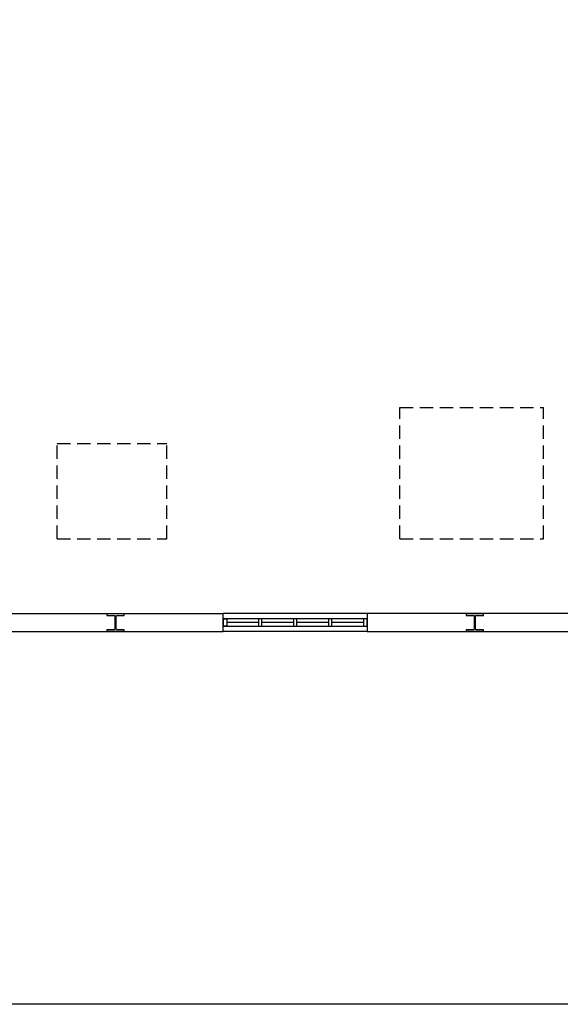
# Model space of a CAD drawing. Header units: millimetres. Extents: x -559 to 10735, y -2326 to 222.
# Tile 557 of 656: x 5356 to 5396, y -872 to -798. Entities that reach past the tile are written whole.
import ezdxf

# ---------------------------------------------------------------- set-up
doc = ezdxf.new("R2010")
doc.units = ezdxf.units.MM
doc.header["$LTSCALE"] = 4
doc.linetypes.add('HIDDEN', pattern=[0.375, 0.25, -0.125])
doc.layers.add('Extremos da Area Total', color=253, linetype='Continuous')
doc.layers.add('Planta Baixa', color=251, linetype='Continuous')

# ---------------------------------------------------------------- blocks, each defined once
blk = doc.blocks.new('AUW01D3S-flat-16-flat-1')
at = {"color": 9}
for p, q in [((0, 0.125), (-2, 0.125)), ((0, -0.125), (-2, -0.125))]:
    blk.add_line(p, q, dxfattribs=at)
blk = doc.blocks.new('AUD18D1S-flat-46-flat-1')
at = {"color": 9}
for p, q in [((-2, -0.125), (-2, 0.125)), ((0, 0.125), (0, -0.125))]:
    blk.add_line(p, q, dxfattribs=at)
blk = doc.blocks.new('AUD19D1S-flat-46-flat-1')
at = {"color": 9}
for p, q in [((-2, 0), (-2, 0)), ((0, 0), (0, 0))]:
    blk.add_line(p, q, dxfattribs=at)
blk = doc.blocks.new('AUD37D1S-flat-122-flat-1')
at = {"color": 9}
for p, q in [((-0.05, 0.05), (-0.05, -0.05)), ((0, 0.05), (-0.05, 0.05)), ((0, -0.05), (0, 0.05)), ((-0.05, -0.05), (0, -0.05))]:
    blk.add_line(p, q, dxfattribs=at)
at = {"color": 9, "width": 0.5, "flags": 3}
for p in [(-0.05, 0), (-0.05, -0.05)]:
    blk.add_attdef('JAMBPT', p, '', height=0.01, rotation=180, dxfattribs=at)
at = {"color": 9, "oblique": 36.8699, "width": 1.25, "flags": 3}
for p in [(-0.05, 0.05), (-0.05, 0), (-0.05, -0.05)]:
    blk.add_attdef('JAMBPT', p, '', height=0.00632, rotation=243.4349, dxfattribs=at)
blk = doc.blocks.new('AUD37D1S-flat-121-flat-1')
at = {"color": 9}
for p, q in [((0, -0.05), (0, 0.05)), ((0, 0.05), (0.05, 0.05)), ((0.05, 0.05), (0.05, -0.05)), ((0.05, -0.05), (0, -0.05))]:
    blk.add_line(p, q, dxfattribs=at)
at = {"color": 9, "text_generation_flag": 4, "width": 1.25, "flags": 3}
for p in [(0.05, 0.05), (0.05, 0), (0.05, -0.05)]:
    blk.add_attdef('JAMBPT', p, '', height=0.00632, rotation=296.5651, dxfattribs=at)
at = {"color": 9, "text_generation_flag": 4, "width": 0.5, "flags": 3}
for p in [(0.05, 0), (0.05, -0.05)]:
    blk.add_attdef('JAMBPT', p, '', height=0.01, dxfattribs=at)
blk = doc.blocks.new('AUD40D1S-flat-32-flat-1')
at = {"color": 9}
for p, q in [((-1, 0.05), (-1, -0.05)), ((1, 0.05), (-1, 0.05)), ((1, -0.05), (1, 0.05)), ((-1, -0.05), (1, -0.05))]:
    blk.add_line(p, q, dxfattribs=at)
blk = doc.blocks.new('AUD40D1S-flat-31-flat-1')
at = {"color": 9}
for p, q in [((-1, 0.05), (-1, -0.05)), ((1, 0.05), (-1, 0.05)), ((1, -0.05), (1, 0.05)), ((-1, -0.05), (1, -0.05))]:
    blk.add_line(p, q, dxfattribs=at)
blk = doc.blocks.new('AUD37D1S-flat-120-flat-1')
at = {"color": 9}
for p, q in [((-0.05, 0.05), (-0.05, -0.05)), ((0, 0.05), (-0.05, 0.05)), ((0, -0.05), (0, 0.05)), ((-0.05, -0.05), (0, -0.05))]:
    blk.add_line(p, q, dxfattribs=at)
at = {"color": 9, "width": 0.5, "flags": 3}
for p in [(-0.05, 0), (-0.05, -0.05)]:
    blk.add_attdef('JAMBPT', p, '', height=0.01, rotation=180, dxfattribs=at)
at = {"color": 9, "oblique": 36.8699, "width": 1.25, "flags": 3}
for p in [(-0.05, 0.05), (-0.05, 0), (-0.05, -0.05)]:
    blk.add_attdef('JAMBPT', p, '', height=0.00632, rotation=243.4349, dxfattribs=at)
blk = doc.blocks.new('AUD37D1S-flat-119-flat-1')
at = {"color": 9}
for p, q in [((-0.05, 0.05), (-0.05, -0.05)), ((0, 0.05), (-0.05, 0.05)), ((0, -0.05), (0, 0.05)), ((-0.05, -0.05), (0, -0.05))]:
    blk.add_line(p, q, dxfattribs=at)
at = {"color": 9, "width": 0.5, "flags": 3}
for p in [(-0.05, 0), (-0.05, -0.05)]:
    blk.add_attdef('JAMBPT', p, '', height=0.01, rotation=180, dxfattribs=at)
at = {"color": 9, "oblique": 36.8699, "width": 1.25, "flags": 3}
for p in [(-0.05, 0.05), (-0.05, 0), (-0.05, -0.05)]:
    blk.add_attdef('JAMBPT', p, '', height=0.00632, rotation=243.4349, dxfattribs=at)
blk = doc.blocks.new('AUD37D1S-flat-118-flat-1')
at = {"color": 9}
for p, q in [((-0.05, 0.05), (-0.05, -0.05)), ((0, 0.05), (-0.05, 0.05)), ((0, -0.05), (0, 0.05)), ((-0.05, -0.05), (0, -0.05))]:
    blk.add_line(p, q, dxfattribs=at)
at = {"color": 9, "width": 0.5, "flags": 3}
for p in [(-0.05, 0), (-0.05, -0.05)]:
    blk.add_attdef('JAMBPT', p, '', height=0.01, rotation=180, dxfattribs=at)
at = {"color": 9, "oblique": 36.8699, "width": 1.25, "flags": 3}
for p in [(-0.05, 0.05), (-0.05, 0), (-0.05, -0.05)]:
    blk.add_attdef('JAMBPT', p, '', height=0.00632, rotation=243.4349, dxfattribs=at)
blk = doc.blocks.new('AUW01D1S-flat-44-flat-1')
at = {"color": 9}
blk.add_line((0.21875, 0), (-0.21875, 0), dxfattribs=at)
blk = doc.blocks.new('AUW01D1S-flat-43-flat-1')
at = {"color": 9}
blk.add_line((0.21875, 0), (-0.21875, 0), dxfattribs=at)
blk = doc.blocks.new('AUW01D1S-flat-42-flat-1')
at = {"color": 9}
blk.add_line((0.21875, 0), (-0.21875, 0), dxfattribs=at)
blk = doc.blocks.new('AUW01D1S-flat-41-flat-1')
at = {"color": 9}
blk.add_line((0.21875, 0), (-0.21875, 0), dxfattribs=at)

msp = doc.modelspace()

# ---------------------------------------------------------------- linework, layer by layer
at = {"layer": 'Extremos da Area Total'}
msp.add_lwpolyline([(5196.188, -743.405), (5196.188, -726.476), (5698.997, -726.476), (5698.997, -871.759), (5196.188, -871.759), (5196.188, -746.255)], dxfattribs=at)
at = {"layer": 'Planta Baixa', "linetype": 'HIDDEN'}
for p, q in [((5384.197, -827.088), (5394.95, -827.088)), ((5384.197, -836.926), (5384.197, -827.088)), ((5394.95, -836.926), (5394.95, -827.088)), ((5358.553, -836.926), (5358.553, -829.776)), ((5358.553, -829.776), (5366.778, -829.776)), ((5366.778, -836.926), (5366.778, -829.776)), ((5358.553, -836.926), (5366.778, -836.926)), ((5384.197, -836.926), (5394.95, -836.926))]:
    msp.add_line(p, q, dxfattribs=at)
at = {"layer": 'Planta Baixa'}
for p, q in [((5354.866, -842.512), (5370.994, -842.512)), ((5397.876, -842.512), (5381.747, -842.512)), ((5354.866, -843.856), (5370.994, -843.856)), ((5381.747, -843.856), (5397.876, -843.856))]:
    msp.add_line(p, q, dxfattribs=at)
for points in [[(5363.575, -843.829), (5363.575, -843.722), (5363.038, -843.722, -0.414214), (5362.984, -843.668), (5362.984, -842.7, -0.414214), (5363.038, -842.647), (5363.575, -842.647), (5363.575, -842.539), (5362.285, -842.539), (5362.285, -842.647), (5362.823, -842.647, -0.414214), (5362.876, -842.7), (5362.876, -843.668, -0.414214), (5362.823, -843.722), (5362.285, -843.722), (5362.285, -843.829)], [(5390.456, -843.829), (5390.456, -843.722), (5389.919, -843.722, -0.414214), (5389.865, -843.668), (5389.865, -842.7, -0.414214), (5389.919, -842.647), (5390.456, -842.647), (5390.456, -842.539), (5389.166, -842.539), (5389.166, -842.647), (5389.704, -842.647, -0.414214), (5389.757, -842.7), (5389.757, -843.668, -0.414214), (5389.704, -843.722), (5389.166, -843.722), (5389.166, -843.829)]]:
    msp.add_lwpolyline(points, format="xyb", close=True, dxfattribs=at)

# ---------------------------------------------------------------- block references
at = {"layer": 'Planta Baixa', "xscale": 5.376215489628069, "yscale": 5.376215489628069, "zscale": 5.376215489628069}
for name, p in [('AUW01D3S-flat-16-flat-1', (5381.747, -843.184)), ('AUD18D1S-flat-46-flat-1', (5381.747, -843.184)), ('AUD37D1S-flat-121-flat-1', (5370.994, -843.184)), ('AUD40D1S-flat-32-flat-1', (5376.371, -843.184)), ('AUD40D1S-flat-31-flat-1', (5376.371, -843.184)), ('AUD19D1S-flat-46-flat-1', (5381.747, -843.184)), ('AUW01D1S-flat-41-flat-1', (5372.439, -843.184)), ('AUD37D1S-flat-118-flat-1', (5373.884, -843.184)), ('AUW01D1S-flat-42-flat-1', (5375.06, -843.184)), ('AUD37D1S-flat-119-flat-1', (5376.505, -843.184)), ('AUW01D1S-flat-43-flat-1', (5377.681, -843.184)), ('AUD37D1S-flat-120-flat-1', (5379.126, -843.184)), ('AUW01D1S-flat-44-flat-1', (5380.302, -843.184)), ('AUD37D1S-flat-122-flat-1', (5381.747, -843.184))]:
    msp.add_blockref(name, p, dxfattribs=at)

doc.saveas('drawing.dxf')
